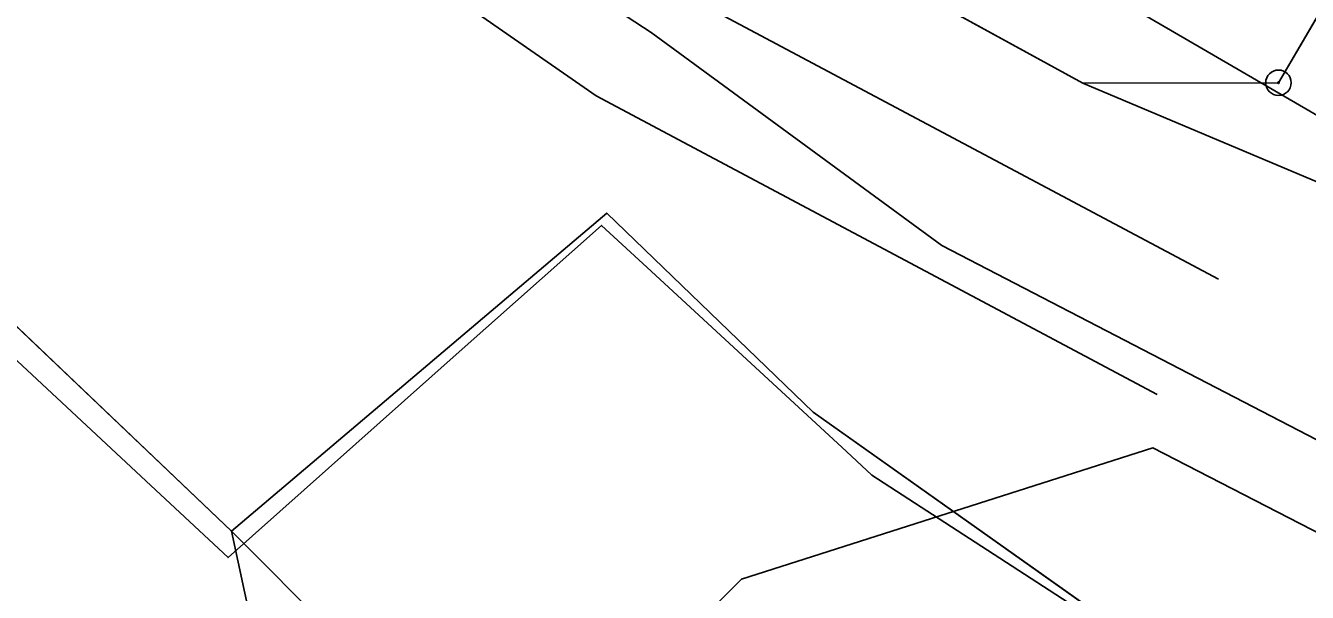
# Model space of a CAD drawing. Extents: x -706130 to -698555, y -971544 to -967260.
# Drawn here: x -705164 to -705113.6, y -969894.3 to -969872 of the extents above; entities that cross this region are included whole.
import ezdxf

# ---------------------------------------------------------------- set-up
doc = ezdxf.new("R2010")
doc.units = 0
for name, color, linetype in [('BPEJ hranice S', 7, 'Continuous'), ('BPEJ I-II trida ochrany S', 7, 'Continuous'), ('Dráha_osa koleje S', 7, 'Continuous'), ('KN_Hranice_parcel', 7, 'Continuous'), ('KN_Polygon parcely', 7, 'Continuous'), ('KN_POZEMKY_10_LESNI POZEMEK', 7, 'Continuous'), ('KN_POZEMKY_14_OSTATNI PLOCHA', 7, 'Continuous'), ('KN_POZEMKY_2_ORNA PUDA', 7, 'Continuous'), ('KN_VYUZITI_14_ostatni plocha_dráha', 7, 'Continuous'), ('KN_Značky bodu BP', 7, 'Continuous'), ('Koridor pro optimalizaci dráhy_N', 7, 'Continuous'), ('Koridor pro optimalizaci dráhy_N_ŠRAFY', 7, 'Continuous'), ('Plochy doprava drážní S', 7, 'Continuous'), ('Plochy lesní všeobecné S', 7, 'Continuous'), ('Plochy zemědělské všeobecné CELEK S', 7, 'Continuous'), ('Regulační bloky v krajině S', 7, 'Continuous'), ('Regulační bloky zastavěné S', 7, 'Continuous'), ('USES_BK_nadregionalni S', 7, 'Continuous'), ('USES_ŠRAFY S', 7, 'Continuous'), ('VPS dopravni infrastruktury_obrys N', 7, 'Continuous'), ('VPS dopravni infrastruktury_plochy N', 7, 'Continuous'), ('VÝŠKOPIS_vrstevnice doplňková', 7, 'Continuous'), ('VÝŠKOPIS_vrstevnice hlavní', 7, 'Continuous'), ('Zábory hodnocené - koridory', 7, 'Continuous')]:
    doc.layers.add(name, color=color, linetype=linetype)

msp = doc.modelspace()

# ---------------------------------------------------------------- linework, layer by layer
at = {"layer": 'BPEJ hranice S'}
msp.add_lwpolyline([(-704994.203, -970020.118), (-705083.831, -969985.415), (-705083.896, -969985.39), (-705083.946, -969985.371), (-705092.774, -969982.002), (-705140.899, -969963.637), (-705116.878, -969898.695), (-705124.749, -969893.58), (-705130.734, -969889.69), (-705131.737, -969888.763), (-705139.407, -969881.674), (-705141.353, -969879.876), (-705147.059, -969884.954), (-705156.018, -969892.928), (-705159.056, -969890.096), (-705162.745, -969886.657), (-705173.818, -969876.335), (-705186.497, -969863.591), (-705208.862, -969846.42), (-705236.92, -969822.969), (-705245.176, -969816.031), (-705259.612, -969805.835)], dxfattribs=at)
at = {"layer": 'BPEJ I-II trida ochrany S'}
for p, q in [((-705133.15, -969868.42), (-705122.45, -969874.28)), ((-705122.45, -969874.28), (-705112.95, -969878.3))]:
    msp.add_line(p, q, dxfattribs=at)
at = {"layer": 'Dráha_osa koleje S'}
msp.add_lwpolyline([(-705276.753, -969787.827), (-705245.965, -969803.454), (-705217.775, -969821.09), (-705139.405, -969872.296), (-705127.993, -969880.662), (-705111.464, -969889.226), (-705092.238, -969897.856), (-705073.09, -969904.831), (-705048.269, -969910.636), (-705024.407, -969914.851), (-705002.406, -969916.44), (-704981.504, -969915.8), (-704957.557, -969913.748)], dxfattribs=at)
at = {"layer": 'KN_Hranice_parcel'}
for p, q in [((-705133.15, -969868.42), (-705122.45, -969874.28)), ((-705114.77, -969874.27), (-705122.45, -969874.28)), ((-705122.45, -969874.28), (-705112.95, -969878.3))]:
    msp.add_line(p, q, dxfattribs=at)
for points in [[(-704772.94, -969733.61), (-704803.19, -969760.07), (-704839.86, -969790.57), (-704853.61, -969797.43), (-704889.93, -969826.99), (-704923.41, -969869.02), (-704938.04, -969872.26), (-704960.66, -969850.4), (-704976.78, -969833.76), (-705023.8, -969827.51), (-705043.01, -969822.63), (-705071.87, -969825.93), (-705092.15, -969839.49), (-705096.75, -969843.55), (-705114.77, -969874.27)], [(-705116.41, -969899), (-705133.04, -969887.22), (-705141.15, -969879.39), (-705155.88, -969891.89), (-705184.66, -969864.48), (-705218.41, -969838.22), (-705242.67, -969816.95), (-705271.31, -969796.91), (-705282.03, -969790.51), (-705312.76, -969778.12), (-705327.05, -969776.23)]]:
    msp.add_lwpolyline(points, dxfattribs=at)
at = {"layer": 'KN_Polygon parcely'}
for points in [[(-705285.82, -969774.02), (-705252.67, -969790.41), (-705205.36, -969818.81), (-705196.78, -969805.33), (-705194.61, -969801.92), (-705160.34, -969834.09), (-705152.23, -969844.1), (-705133.15, -969868.42), (-705122.45, -969874.28), (-705114.77, -969874.27), (-705096.75, -969843.55), (-705092.15, -969839.49), (-705071.87, -969825.93), (-705043.01, -969822.63), (-705023.8, -969827.51), (-704976.78, -969833.76), (-704960.66, -969850.4), (-704938.04, -969872.26)], [(-704947.27, -969900.33), (-704958.67, -969910.9), (-704964.58, -969911.85), (-704984.51, -969906.76), (-705016.23, -969904.59), (-705042.43, -969900.65), (-705074.75, -969892.18), (-705106.69, -969878.36), (-705112.95, -969878.3), (-705122.45, -969874.28), (-705133.15, -969868.42), (-705139.82, -969865.58), (-705144.38, -969864.36), (-705157.99, -969848.05), (-705178.04, -969825.82), (-705195.03, -969810.5), (-705201.73, -969820.99), (-705205.36, -969818.81), (-705252.67, -969790.41), (-705285.82, -969774.02)], [(-704966.15, -970030.98), (-705140.51, -969963.47), (-705116.41, -969899), (-705133.04, -969887.22), (-705141.15, -969879.39), (-705155.88, -969891.89), (-705184.66, -969864.48), (-705218.41, -969838.22), (-705242.67, -969816.95), (-705271.31, -969796.91), (-705282.03, -969790.51), (-705312.76, -969778.12), (-705327.05, -969776.23), (-705309.28, -969828.11), (-705306.79, -969833.93), (-705268.69, -969884.31), (-705255.37, -969904.35), (-705255.61, -969933.78), (-705265.92, -969955.83), (-705263.84, -969987.56), (-705225.5, -970018.87)], [(-705271.31, -969796.91), (-705242.67, -969816.95), (-705218.41, -969838.22), (-705184.66, -969864.48), (-705155.88, -969891.89), (-705141.15, -969879.39), (-705133.04, -969887.22), (-705116.41, -969899), (-705092.64, -969908.21), (-705065.54, -969916.64), (-705040.55, -969922.39), (-705017.65, -969926.35), (-705006.09, -969926.41), (-705004.83, -969927.69), (-705001.67, -969930.89), (-704995.56, -969926.31)], [(-704938.04, -969872.26), (-704960.66, -969850.4), (-704976.78, -969833.76), (-705023.8, -969827.51), (-705043.01, -969822.63), (-705071.87, -969825.93), (-705092.15, -969839.49), (-705096.75, -969843.55), (-705114.77, -969874.27), (-705122.45, -969874.28), (-705112.95, -969878.3), (-705112.5, -969876.18), (-705094.58, -969847.55), (-705091.21, -969843.87), (-705071.18, -969830.23), (-705043.56, -969826.82), (-705024.48, -969831.42), (-704978.71, -969837.01), (-704942.93, -969875.86)]]:
    msp.add_lwpolyline(points, dxfattribs=at)
at = {"layer": 'KN_POZEMKY_10_LESNI POZEMEK'}
for p, q in [((-705184.66, -969864.48), (-705155.88, -969891.89)), ((-705155.88, -969891.89), (-705141.15, -969879.39)), ((-705141.15, -969879.39), (-705133.04, -969887.22)), ((-705133.04, -969887.22), (-705116.41, -969899))]:
    msp.add_line(p, q, dxfattribs=at)
at = {"layer": 'KN_POZEMKY_14_OSTATNI PLOCHA'}
for p, q in [((-705155.88, -969891.89), (-705184.66, -969864.48)), ((-705133.15, -969868.42), (-705122.45, -969874.28)), ((-705122.45, -969874.28), (-705112.95, -969878.3)), ((-705141.15, -969879.39), (-705155.88, -969891.89)), ((-705133.04, -969887.22), (-705141.15, -969879.39)), ((-705116.41, -969899), (-705133.04, -969887.22))]:
    msp.add_line(p, q, dxfattribs=at)
at = {"layer": 'KN_POZEMKY_2_ORNA PUDA'}
for p, q in [((-705096.75, -969843.55), (-705114.77, -969874.27)), ((-705114.77, -969874.27), (-705096.75, -969843.55)), ((-705122.45, -969874.28), (-705133.15, -969868.42)), ((-705114.77, -969874.27), (-705122.45, -969874.28)), ((-705122.45, -969874.28), (-705114.77, -969874.27)), ((-705112.95, -969878.3), (-705122.45, -969874.28))]:
    msp.add_line(p, q, dxfattribs=at)
at = {"layer": 'KN_VYUZITI_14_ostatni plocha_dráha'}
for p, q in [((-705155.88, -969891.89), (-705184.66, -969864.48)), ((-705133.15, -969868.42), (-705122.45, -969874.28)), ((-705122.45, -969874.28), (-705112.95, -969878.3)), ((-705141.15, -969879.39), (-705155.88, -969891.89)), ((-705133.04, -969887.22), (-705141.15, -969879.39)), ((-705116.41, -969899), (-705133.04, -969887.22))]:
    msp.add_line(p, q, dxfattribs=at)
at = {"layer": 'KN_Značky bodu BP'}
for radius in [0.5, 0.0303]:
    msp.add_circle((-705114.77, -969874.27), radius, dxfattribs=at)
at = {"layer": 'Koridor pro optimalizaci dráhy_N'}
msp.add_lwpolyline([(-704939.281, -969936.338), (-704958.354, -969938.889), (-704977.74, -969941.607), (-704980.049, -969941.758), (-705001.711, -969943.384), (-705008.135, -969943.198), (-705026.342, -969941.642), (-705029.079, -969941.303), (-705052.074, -969937.702), (-705059.172, -969936.188), (-705079.902, -969931.833), (-705084.836, -969930.528), (-705101.407, -969925.591), (-705104.851, -969924.38), (-705123.749, -969916.595), (-705125.265, -969915.863), (-705140.628, -969906.194), (-705143.96, -969903.866), (-705155.88, -969891.89), (-705184.66, -969864.48), (-705218.41, -969838.22), (-705242.67, -969816.95), (-705271.31, -969796.91)], dxfattribs=at)
at = {"layer": 'Koridor pro optimalizaci dráhy_N_ŠRAFY'}
msp.add_lwpolyline([(-704939.281, -969936.338), (-704958.354, -969938.889), (-704977.74, -969941.607), (-704980.049, -969941.758), (-705001.711, -969943.384), (-705008.135, -969943.198), (-705026.342, -969941.642), (-705029.079, -969941.303), (-705052.074, -969937.702), (-705059.172, -969936.188), (-705079.902, -969931.833), (-705084.836, -969930.528), (-705101.407, -969925.591), (-705104.851, -969924.38), (-705123.749, -969916.595), (-705125.265, -969915.863), (-705140.628, -969906.194), (-705143.96, -969903.866), (-705155.88, -969891.89), (-705184.66, -969864.48), (-705218.41, -969838.22), (-705242.67, -969816.95), (-705271.31, -969796.91)], dxfattribs=at)
at = {"layer": 'Plochy doprava drážní S'}
for p, q in [((-705184.66, -969864.48), (-705155.88, -969891.89)), ((-705122.45, -969874.28), (-705133.15, -969868.42)), ((-705112.95, -969878.3), (-705122.45, -969874.28)), ((-705155.88, -969891.89), (-705141.15, -969879.39)), ((-705141.15, -969879.39), (-705133.04, -969887.22)), ((-705133.04, -969887.22), (-705116.41, -969899))]:
    msp.add_line(p, q, dxfattribs=at)
at = {"layer": 'Plochy lesní všeobecné S'}
for p, q in [((-705155.88, -969891.89), (-705184.66, -969864.48)), ((-705141.15, -969879.39), (-705155.88, -969891.89)), ((-705133.04, -969887.22), (-705141.15, -969879.39)), ((-705116.41, -969899), (-705133.04, -969887.22))]:
    msp.add_line(p, q, dxfattribs=at)
at = {"layer": 'Plochy zemědělské všeobecné CELEK S'}
for p, q in [((-705133.15, -969868.42), (-705122.45, -969874.28)), ((-705122.45, -969874.28), (-705112.95, -969878.3))]:
    msp.add_line(p, q, dxfattribs=at)
at = {"layer": 'Regulační bloky v krajině S'}
for p, q in [((-705155.88, -969891.89), (-705184.66, -969864.48)), ((-705133.15, -969868.42), (-705122.45, -969874.28)), ((-705122.45, -969874.28), (-705112.95, -969878.3)), ((-705141.15, -969879.39), (-705155.88, -969891.89)), ((-705133.04, -969887.22), (-705141.15, -969879.39)), ((-705116.41, -969899), (-705133.04, -969887.22))]:
    msp.add_line(p, q, dxfattribs=at)
at = {"layer": 'Regulační bloky zastavěné S'}
for p, q in [((-705184.66, -969864.48), (-705155.88, -969891.89)), ((-705122.45, -969874.28), (-705133.15, -969868.42)), ((-705112.95, -969878.3), (-705122.45, -969874.28)), ((-705155.88, -969891.89), (-705141.15, -969879.39)), ((-705141.15, -969879.39), (-705133.04, -969887.22)), ((-705133.04, -969887.22), (-705116.41, -969899))]:
    msp.add_line(p, q, dxfattribs=at)
at = {"layer": 'USES_BK_nadregionalni S'}
msp.add_lwpolyline([(-705267.395, -969848.469), (-705243.899, -969869.07), (-705210.8, -969894.823), (-705192.399, -969912.348), (-705179.176, -969973.929), (-705159.013, -969970.779), (-705140.51, -969963.47), (-705155.88, -969891.89), (-705184.66, -969864.48), (-705218.41, -969838.22), (-705242.67, -969816.95), (-705271.31, -969796.91)], dxfattribs=at)
at = {"layer": 'USES_ŠRAFY S'}
msp.add_lwpolyline([(-705267.395, -969848.469), (-705243.899, -969869.07), (-705210.8, -969894.823), (-705192.399, -969912.348), (-705179.176, -969973.929), (-705159.013, -969970.779), (-705140.51, -969963.47), (-705155.88, -969891.89), (-705184.66, -969864.48), (-705218.41, -969838.22), (-705242.67, -969816.95), (-705271.31, -969796.91)], dxfattribs=at)
at = {"layer": 'VPS dopravni infrastruktury_obrys N'}
msp.add_lwpolyline([(-704939.281, -969936.338), (-704958.354, -969938.889), (-704977.74, -969941.607), (-704980.049, -969941.758), (-705001.711, -969943.384), (-705008.135, -969943.198), (-705026.342, -969941.642), (-705029.079, -969941.303), (-705052.074, -969937.702), (-705059.172, -969936.188), (-705079.902, -969931.833), (-705084.836, -969930.528), (-705101.407, -969925.591), (-705104.851, -969924.38), (-705123.749, -969916.595), (-705125.265, -969915.863), (-705140.628, -969906.194), (-705143.96, -969903.866), (-705155.88, -969891.89), (-705184.66, -969864.48), (-705218.41, -969838.22), (-705242.67, -969816.95), (-705271.31, -969796.91)], dxfattribs=at)
at = {"layer": 'VPS dopravni infrastruktury_plochy N'}
msp.add_lwpolyline([(-704939.281, -969936.338), (-704958.354, -969938.889), (-704977.74, -969941.607), (-704980.049, -969941.758), (-705001.711, -969943.384), (-705008.135, -969943.198), (-705026.342, -969941.642), (-705029.079, -969941.303), (-705052.074, -969937.702), (-705059.172, -969936.188), (-705079.902, -969931.833), (-705084.836, -969930.528), (-705101.407, -969925.591), (-705104.851, -969924.38), (-705123.749, -969916.595), (-705125.265, -969915.863), (-705140.628, -969906.194), (-705143.96, -969903.866), (-705155.88, -969891.89), (-705184.66, -969864.48), (-705218.41, -969838.22), (-705242.67, -969816.95), (-705271.31, -969796.91)], dxfattribs=at)
at = {"layer": 'VÝŠKOPIS_vrstevnice doplňková'}
for points in [[(-705579.148, -969786.528), (-705523.822, -969778.376), (-705502.479, -969774.346), (-705473.792, -969768.983), (-705451.301, -969765.065), (-705431.567, -969762.273), (-705405.763, -969759.799), (-705382.351, -969759.6), (-705361.732, -969761.569), (-705340.343, -969764.886), (-705324.649, -969768.579), (-705300.378, -969774.946), (-705265.744, -969789.842), (-705237.131, -969806.269), (-705210.02, -969823.952), (-705189.152, -969836.813), (-705163.963, -969853.618), (-705150.288, -969862.465), (-705138.884, -969870.394), (-705117.121, -969881.987)], [(-705578.399, -969791.61), (-705522.971, -969783.442), (-705501.531, -969779.394), (-705472.879, -969774.038), (-705450.5, -969770.139), (-705430.962, -969767.375), (-705405.496, -969764.933), (-705382.574, -969764.739), (-705362.37, -969766.668), (-705341.326, -969769.931), (-705325.889, -969773.564), (-705302.054, -969779.817), (-705268.045, -969794.444), (-705239.815, -969810.651), (-705212.771, -969828.29), (-705191.926, -969841.137), (-705166.783, -969857.911), (-705153.15, -969866.731), (-705141.567, -969874.785), (-705119.536, -969886.52)], [(-705138.428, -969860.904), (-705110.322, -969877.259)]]:
    msp.add_lwpolyline(points, dxfattribs=at)
at = {"layer": 'VÝŠKOPIS_vrstevnice hlavní'}
msp.add_lwpolyline([(-705016.274, -969969.301), (-705026.075, -969982.754), (-705034.577, -969986.152), (-705039.562, -969986.667), (-705053.325, -969982.612), (-705066.023, -969975.763), (-705086.282, -969961.068), (-705098.267, -969954.648), (-705120.523, -969945.945), (-705133.107, -969935.731), (-705142.044, -969920.943), (-705142.044, -969907.187), (-705141.013, -969898.934), (-705135.857, -969893.776), (-705119.702, -969888.617), (-705107.671, -969894.807)], dxfattribs=at)
at = {"layer": 'Zábory hodnocené - koridory'}
msp.add_lwpolyline([(-704939.281, -969936.338), (-704958.354, -969938.889), (-704977.74, -969941.607), (-704980.049, -969941.758), (-705001.711, -969943.384), (-705008.135, -969943.198), (-705026.342, -969941.642), (-705029.079, -969941.303), (-705052.074, -969937.702), (-705059.172, -969936.188), (-705079.902, -969931.833), (-705084.836, -969930.528), (-705101.407, -969925.591), (-705104.851, -969924.38), (-705123.749, -969916.595), (-705125.265, -969915.863), (-705140.628, -969906.194), (-705143.96, -969903.866), (-705155.88, -969891.89), (-705184.66, -969864.48), (-705218.41, -969838.22), (-705242.67, -969816.95), (-705271.31, -969796.91)], dxfattribs=at)

doc.saveas('drawing.dxf')
